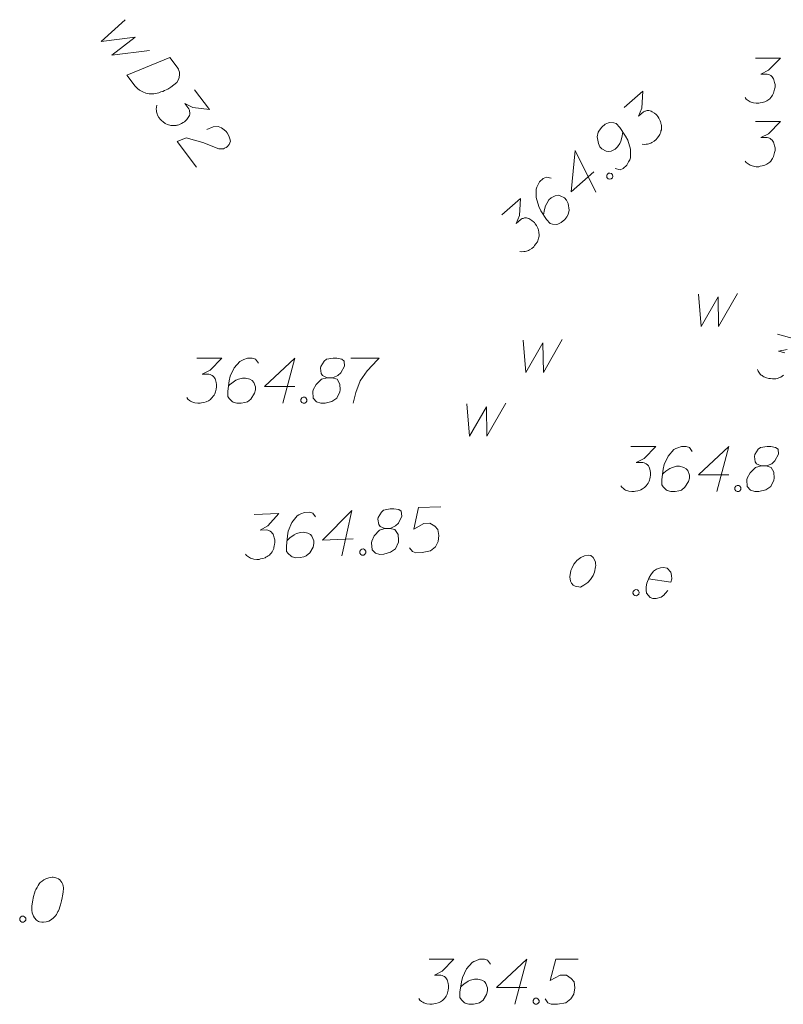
# Model space of a CAD drawing. Header units: metres. Extents: x 5555129 to 5556676, y 5635595 to 5636517.
# Tile 267 of 286: x 5556560 to 5556573, y 5636216 to 5636233. Entities that reach past the tile are written whole.
import ezdxf

# ---------------------------------------------------------------- set-up
doc = ezdxf.new("R2010")
doc.units = ezdxf.units.M
doc.header["$MEASUREMENT"] = 0
for name, color, linetype, lineweight in [('#digitalizacja', 7, 'Continuous', 18), ('#skartowane', 7, 'Continuous', 18), ('#ZUDP', 7, 'Continuous', 18)]:
    doc.layers.add(name, color=color, linetype=linetype, lineweight=lineweight)

msp = doc.modelspace()

# ---------------------------------------------------------------- linework, layer by layer
at = {"layer": '#digitalizacja', "color": 5, "linetype": 'Continuous', "lineweight": 18, "flags": 128}
for points in [[(5556561.61468, 5636232.85829), (5556561.21492, 5636232.49602), (5556561.77678, 5636232.5662), (5556561.38973, 5636232.26538), (5556562.01646, 5636232.34774)], [(5556562.35841, 5636232.22897), (5556562.47968, 5636232.06896), (5556562.49994, 5636232.03238), (5556562.50594, 5636232.01476), (5556562.51439, 5636231.98406), (5556562.51565, 5636231.96284), (5556562.51697, 5636231.94156), (5556562.5112, 5636231.9002), (5556562.50311, 5636231.87178), (5556562.47385, 5636231.81261), (5556562.37032, 5636231.73414), (5556562.31972, 5636231.70314), (5556562.29263, 5636231.69008), (5556562.26552, 5636231.67688), (5556562.23843, 5636231.66382), (5556562.20773, 5636231.65537), (5556562.17236, 5636231.64338), (5556562.11577, 5636231.63013), (5556562.08982, 5636231.62528), (5556562.00948, 5636231.62366), (5556561.9563, 5636231.63517), (5556561.90427, 5636231.65501), (5556561.85332, 5636231.68313), (5556561.81537, 5636231.71365), (5556561.77855, 5636231.75237), (5556561.63941, 5636231.93595), (5556562.35841, 5636232.22897)], [(5556562.76503, 5636231.69246), (5556563.01472, 5636231.36303), (5556562.73697, 5636231.3971), (5556562.6067, 5636231.46137), (5556562.6709, 5636231.37666), (5556562.6805, 5636231.35429), (5556562.68289, 5636231.34129), (5556562.68536, 5636231.32834), (5556562.68775, 5636231.31533), (5556562.68793, 5636231.28583), (5556562.68091, 5636231.26569), (5556562.67396, 5636231.24561), (5556562.6634, 5636231.23013), (5556562.63763, 5636231.19578), (5556562.61293, 5636231.16971), (5556562.59878, 5636231.15898), (5556562.57995, 5636231.14471), (5556562.54818, 5636231.12798), (5556562.52576, 5636231.11846), (5556562.50339, 5636231.10886), (5556562.48572, 5636231.10293), (5556562.47276, 5636231.10046), (5556562.45976, 5636231.09807), (5556562.44681, 5636231.09561), (5556562.42552, 5636231.09429), (5556562.39596, 5636231.09418), (5556562.37121, 5636231.09759), (5556562.35466, 5636231.09987), (5556562.33452, 5636231.10689), (5556562.31444, 5636231.11384), (5556562.29076, 5636231.12553), (5556562.27888, 5636231.13135), (5556562.24447, 5636231.15719), (5556562.2184, 5636231.18189), (5556562.19939, 5636231.19712), (5556562.17445, 5636231.23003), (5556562.15066, 5636231.27127), (5556562.1446, 5636231.28896), (5556562.13867, 5636231.30664), (5556562.13261, 5636231.32433), (5556562.13135, 5636231.34555), (5556562.13003, 5636231.36684), (5556562.13105, 5636231.4046), (5556562.13915, 5636231.43302)], [(5556562.96915, 5636231.03211), (5556563.07634, 5636231.07636), (5556563.16135, 5636231.08151), (5556563.21704, 5636231.05698), (5556563.2632, 5636231.02534), (5556563.29294, 5636230.99595), (5556563.31075, 5636230.97246), (5556563.33813, 5636230.92647), (5556563.35012, 5636230.8911), (5556563.35613, 5636230.87348), (5556563.36337, 5636230.83451), (5556563.35528, 5636230.80609), (5556563.34358, 5636230.78241), (5556563.33304, 5636230.76707), (5556563.31781, 5636230.74806), (5556563.29424, 5636230.7302), (5556563.26716, 5636230.71713), (5556563.24946, 5636230.71107), (5556563.2235, 5636230.70622), (5556563.19395, 5636230.70611), (5556563.16919, 5636230.70951), (5556562.90523, 5636230.8133), (5556562.62971, 5636230.89339), (5556562.47761, 5636230.83004), (5556562.80223, 5636230.40174)]]:
    msp.add_lwpolyline(points, dxfattribs=at)
at = {"layer": '#digitalizacja', "color": 36, "linetype": 'Continuous', "lineweight": 18, "true_color": 0x803300, "flags": 128}
msp.add_lwpolyline([(5556572.10851, 5636231.16142), (5556572.52187, 5636231.16142), (5556572.32696, 5636230.96064), (5556572.19704, 5636230.89564), (5556572.30334, 5636230.89564), (5556572.32696, 5636230.88978), (5556572.33877, 5636230.88383), (5556572.35058, 5636230.87797), (5556572.36239, 5636230.87202), (5556572.38601, 5636230.85435), (5556572.39782, 5636230.83659), (5556572.40963, 5636230.81892), (5556572.41558, 5636230.80116), (5556572.42739, 5636230.75987), (5556572.43325, 5636230.72443), (5556572.43325, 5636230.70667), (5556572.43325, 5636230.68305), (5556572.42739, 5636230.64762), (5556572.42144, 5636230.624), (5556572.41558, 5636230.60038), (5556572.40963, 5636230.58271), (5556572.40377, 5636230.5709), (5556572.39782, 5636230.55909), (5556572.39196, 5636230.54728), (5556572.38015, 5636230.52952), (5556572.36239, 5636230.5059), (5556572.34472, 5636230.48823), (5556572.33291, 5636230.47642), (5556572.31515, 5636230.46461), (5556572.29748, 5636230.4528), (5556572.27386, 5636230.44099), (5556572.26205, 5636230.43504), (5556572.22066, 5636230.42323), (5556572.18523, 5636230.41737), (5556572.16161, 5636230.41142), (5556572.12032, 5636230.41142), (5556572.07308, 5636230.41737), (5556572.05532, 5636230.42323), (5556572.03765, 5636230.42918), (5556572.01989, 5636230.43504), (5556572.00222, 5636230.44685), (5556571.98446, 5636230.45866), (5556571.95498, 5636230.48228), (5556571.93722, 5636230.5059)], dxfattribs=at)
at = {"layer": '#digitalizacja', "color": 7, "linetype": 'Continuous', "lineweight": 18, "flags": 128}
msp.add_lwpolyline([(5556571.15795, 5636228.28992), (5556571.20519, 5636227.7525), (5556571.48863, 5636228.24268), (5556571.49458, 5636227.7525), (5556571.80751, 5636228.30173)], dxfattribs=at)
at = {"layer": '#skartowane', "color": 36, "linetype": 'Continuous', "lineweight": 18, "true_color": 0x803300, "flags": 128}
for points in [[(5556572.10851, 5636232.21613), (5556572.52187, 5636232.21613), (5556572.32696, 5636232.01535), (5556572.19704, 5636231.95035), (5556572.30334, 5636231.95035), (5556572.32696, 5636231.94449), (5556572.33877, 5636231.93854), (5556572.35058, 5636231.93268), (5556572.36239, 5636231.92673), (5556572.38601, 5636231.90906), (5556572.39782, 5636231.8913), (5556572.40963, 5636231.87363), (5556572.41558, 5636231.85587), (5556572.42739, 5636231.81458), (5556572.43325, 5636231.77915), (5556572.43325, 5636231.76139), (5556572.43325, 5636231.73776), (5556572.42739, 5636231.70233), (5556572.42144, 5636231.67871), (5556572.41558, 5636231.65509), (5556572.40963, 5636231.63742), (5556572.40377, 5636231.62561), (5556572.39782, 5636231.6138), (5556572.39196, 5636231.60199), (5556572.38015, 5636231.58423), (5556572.36239, 5636231.56061), (5556572.34472, 5636231.54294), (5556572.33291, 5636231.53113), (5556572.31515, 5636231.51932), (5556572.29748, 5636231.50751), (5556572.27386, 5636231.4957), (5556572.26205, 5636231.48975), (5556572.22066, 5636231.47794), (5556572.18523, 5636231.47208), (5556572.16161, 5636231.46613), (5556572.12032, 5636231.46613), (5556572.07308, 5636231.47208), (5556572.05532, 5636231.47794), (5556572.03765, 5636231.48389), (5556572.01989, 5636231.48975), (5556572.00222, 5636231.50156), (5556571.98446, 5636231.51337), (5556571.95498, 5636231.53699), (5556571.93722, 5636231.56061)], [(5556572.10851, 5636231.16142), (5556572.52187, 5636231.16142), (5556572.32696, 5636230.96064), (5556572.19704, 5636230.89564), (5556572.30334, 5636230.89564), (5556572.32696, 5636230.88978), (5556572.33877, 5636230.88383), (5556572.35058, 5636230.87797), (5556572.36239, 5636230.87202), (5556572.38601, 5636230.85435), (5556572.39782, 5636230.83659), (5556572.40963, 5636230.81892), (5556572.41558, 5636230.80116), (5556572.42739, 5636230.75987), (5556572.43325, 5636230.72443), (5556572.43325, 5636230.70667), (5556572.43325, 5636230.68305), (5556572.42739, 5636230.64762), (5556572.42144, 5636230.624), (5556572.41558, 5636230.60038), (5556572.40963, 5636230.58271), (5556572.40377, 5636230.5709), (5556572.39782, 5636230.55909), (5556572.39196, 5636230.54728), (5556572.38015, 5636230.52952), (5556572.36239, 5636230.5059), (5556572.34472, 5636230.48823), (5556572.33291, 5636230.47642), (5556572.31515, 5636230.46461), (5556572.29748, 5636230.4528), (5556572.27386, 5636230.44099), (5556572.26205, 5636230.43504), (5556572.22066, 5636230.42323), (5556572.18523, 5636230.41737), (5556572.16161, 5636230.41142), (5556572.12032, 5636230.41142), (5556572.07308, 5636230.41737), (5556572.05532, 5636230.42323), (5556572.03765, 5636230.42918), (5556572.01989, 5636230.43504), (5556572.00222, 5636230.44685), (5556571.98446, 5636230.45866), (5556571.95498, 5636230.48228), (5556571.93722, 5636230.5059)]]:
    msp.add_lwpolyline(points, dxfattribs=at)
at = {"layer": '#skartowane', "color": 7, "linetype": 'Continuous', "lineweight": 18, "flags": 128}
for points in [[(5556569.92, 5636231.39437), (5556570.23085, 5636231.66684), (5556570.21662, 5636231.38738), (5556570.16177, 5636231.25286), (5556570.2417, 5636231.32292), (5556570.26333, 5636231.33409), (5556570.27613, 5636231.3374), (5556570.28887, 5636231.34078), (5556570.30168, 5636231.34409), (5556570.33109, 5636231.34637), (5556570.35168, 5636231.3408), (5556570.37221, 5636231.33529), (5556570.38839, 5636231.32586), (5556570.42449, 5636231.30259), (5556570.45225, 5636231.27981), (5556570.46396, 5636231.26646), (5556570.47953, 5636231.24869), (5556570.49847, 5636231.21819), (5556570.50957, 5636231.1965), (5556570.52073, 5636231.17488), (5556570.5279, 5636231.15767), (5556570.53128, 5636231.14492), (5556570.53459, 5636231.13212), (5556570.53797, 5636231.11937), (5556570.5408, 5636231.09823), (5556570.54301, 5636231.06876), (5556570.54137, 5636231.04383), (5556570.54027, 5636231.02716), (5556570.5347, 5636231.00657), (5556570.5292, 5636230.98604), (5556570.51922, 5636230.96159), (5556570.51426, 5636230.94933), (5556570.49093, 5636230.91317), (5556570.46815, 5636230.88541), (5556570.45431, 5636230.86537), (5556570.42326, 5636230.83815), (5556570.38381, 5636230.81149), (5556570.36659, 5636230.80419), (5556570.34938, 5636230.79701), (5556570.33216, 5636230.78971), (5556570.31109, 5636230.78695), (5556570.28995, 5636230.78412), (5556570.25221, 5636230.78245), (5556570.22328, 5636230.78851)], [(5556569.77371, 5636230.37873), (5556569.85202, 5636230.36106), (5556569.90373, 5636230.38277), (5556569.9659, 5636230.43726), (5556569.99474, 5636230.49395), (5556570.0136, 5636230.52618), (5556570.02406, 5636230.55897), (5556570.02504, 5636230.70118), (5556569.98051, 5636230.85061), (5556569.94322, 5636230.91995), (5556569.84808, 5636231.06433), (5556569.78972, 5636231.13091), (5556569.7486, 5636231.14198), (5556569.68194, 5636231.14637), (5556569.66086, 5636231.1436), (5556569.60475, 5636231.11803), (5556569.54699, 5636231.0674), (5556569.51036, 5636231.0196), (5556569.4871, 5636230.9835), (5556569.47383, 5636230.90905), (5556569.4917, 5636230.79907), (5556569.51727, 5636230.74296), (5556569.54841, 5636230.70743), (5556569.62128, 5636230.66916), (5556569.65848, 5636230.66256), (5556569.7051, 5636230.67202), (5556569.77009, 5636230.70537), (5556569.81009, 5636230.74043), (5556569.8472, 5636230.79658), (5556569.86667, 5636230.83714), (5556569.88882, 5636230.91938), (5556569.89597, 5636230.96497), (5556569.89761, 5636230.9899)], [(5556569.41879, 5636230.32683), (5556569.03689, 5636229.99207), (5556569.10739, 5636230.68208), (5556569.45078, 5636229.98574)], [(5556568.70453, 5636230.21902), (5556568.62622, 5636230.23669), (5556568.57458, 5636230.21505), (5556568.51241, 5636230.16055), (5556568.48357, 5636230.10386), (5556568.46471, 5636230.07163), (5556568.45418, 5636230.03878), (5556568.4532, 5636229.89657), (5556568.4978, 5636229.74721), (5556568.53502, 5636229.6778), (5556568.63017, 5636229.53342), (5556568.68852, 5636229.46684), (5556568.72964, 5636229.45577), (5556568.79631, 5636229.45138), (5556568.81745, 5636229.45421), (5556568.87356, 5636229.47978), (5556568.93126, 5636229.53035), (5556568.96788, 5636229.57816), (5556568.99121, 5636229.61431), (5556569.00448, 5636229.68876), (5556568.98661, 5636229.79874), (5556568.96097, 5636229.85479), (5556568.92983, 5636229.89032), (5556568.85703, 5636229.92865), (5556568.81983, 5636229.93525), (5556568.77315, 5636229.92573), (5556568.70815, 5636229.89238), (5556568.66822, 5636229.85738), (5556568.63104, 5636229.80118), (5556568.61164, 5636229.76067), (5556568.58949, 5636229.67844), (5556568.58234, 5636229.63284), (5556568.58063, 5636229.60785)], [(5556569.63766, 5636230.2831), (5556569.6599, 5636230.30259), (5556569.68097, 5636230.30536), (5556569.7099, 5636230.2993), (5556569.72939, 5636230.27707), (5556569.73161, 5636230.2476), (5556569.7261, 5636230.22707), (5556569.70387, 5636230.20758), (5556569.68279, 5636230.20481), (5556569.65387, 5636230.21086), (5556569.63437, 5636230.2331), (5556569.63216, 5636230.26257), (5556569.63766, 5636230.2831)], [(5556567.88183, 5636229.60782), (5556568.19268, 5636229.8803), (5556568.17845, 5636229.60083), (5556568.1236, 5636229.46632), (5556568.20353, 5636229.53638), (5556568.22516, 5636229.54754), (5556568.23796, 5636229.55085), (5556568.25071, 5636229.55423), (5556568.26351, 5636229.55754), (5556568.29292, 5636229.55982), (5556568.31351, 5636229.55425), (5556568.33404, 5636229.54875), (5556568.35022, 5636229.53932), (5556568.38632, 5636229.51605), (5556568.41408, 5636229.49327), (5556568.42579, 5636229.47991), (5556568.44136, 5636229.46215), (5556568.4603, 5636229.43164), (5556568.4714, 5636229.40996), (5556568.48256, 5636229.38833), (5556568.48973, 5636229.37112), (5556568.49311, 5636229.35838), (5556568.49642, 5636229.34557), (5556568.4998, 5636229.33283), (5556568.50263, 5636229.31169), (5556568.50484, 5636229.28222), (5556568.5032, 5636229.25728), (5556568.5021, 5636229.24062), (5556568.49653, 5636229.22003), (5556568.49103, 5636229.1995), (5556568.48105, 5636229.17505), (5556568.47609, 5636229.16279), (5556568.45276, 5636229.12663), (5556568.42998, 5636229.09887), (5556568.41614, 5636229.07883), (5556568.38509, 5636229.05161), (5556568.34564, 5636229.02494), (5556568.32842, 5636229.01764), (5556568.31121, 5636229.01047), (5556568.29399, 5636229.00317), (5556568.27292, 5636229.0004), (5556568.25178, 5636228.99758), (5556568.21404, 5636228.99591), (5556568.18511, 5636229.00196)], [(5556571.15795, 5636228.28992), (5556571.20519, 5636227.7525), (5556571.48863, 5636228.24268), (5556571.49458, 5636227.7525), (5556571.80751, 5636228.30173)], [(5556572.47735, 5636227.62095), (5556572.8763, 5636227.51275)], [(5556568.23889, 5636227.52367), (5556568.28613, 5636226.98626), (5556568.56958, 5636227.47643), (5556568.57553, 5636226.98626), (5556568.88845, 5636227.53548)], [(5556572.63563, 5636227.37), (5556572.49323, 5636227.34126), (5556572.59582, 5636227.31344)], [(5556572.57412, 5636226.93998), (5556572.5508, 5636226.92183), (5556572.52912, 5636226.9094), (5556572.51463, 5636226.9011), (5556572.4944, 5636226.89435), (5556572.47425, 5636226.88757), (5556572.44836, 5636226.88236), (5556572.43541, 5636226.87971), (5556572.39238, 5636226.87914), (5556572.35665, 5636226.88276), (5556572.33229, 5636226.8832), (5556572.29244, 5636226.894), (5556572.24841, 5636226.91211), (5556572.2328, 5636226.92242), (5556572.2173, 5636226.93279), (5556572.20169, 5636226.94309), (5556572.18773, 5636226.95911), (5556572.17368, 5636226.97516), (5556572.15141, 5636227.00567), (5556572.14045, 5636227.03312)], [(5556567.29934, 5636226.4627), (5556567.34658, 5636225.92529), (5556567.63003, 5636226.41546), (5556567.63598, 5636225.92529), (5556567.9489, 5636226.47451)], [(5556563.76004, 5636224.6217), (5556564.17305, 5636224.63885), (5556563.98663, 5636224.43016), (5556563.85952, 5636224.35982), (5556563.96573, 5636224.36423), (5556563.98957, 5636224.35936), (5556564.00162, 5636224.3539), (5556564.01366, 5636224.34854), (5556564.02571, 5636224.34308), (5556564.05004, 5636224.32641), (5556564.06258, 5636224.30915), (5556564.07511, 5636224.29199), (5556564.08179, 5636224.27449), (5556564.09531, 5636224.23373), (5556564.10263, 5636224.19857), (5556564.10337, 5636224.18082), (5556564.10435, 5636224.15722), (5556564.09996, 5636224.12158), (5556564.095, 5636224.09773), (5556564.09012, 5636224.07389), (5556564.08491, 5636224.05599), (5556564.07954, 5636224.04394), (5556564.07409, 5636224.0319), (5556564.06872, 5636224.01985), (5556564.05766, 5636224.00162), (5556564.04089, 5636223.97728), (5556564.02397, 5636223.95889), (5556564.01266, 5636223.9466), (5556563.99541, 5636223.93407), (5556563.97824, 5636223.92153), (5556563.95513, 5636223.90875), (5556563.94358, 5636223.90232), (5556563.90272, 5636223.8888), (5556563.86757, 5636223.88148), (5556563.84421, 5636223.87455), (5556563.80296, 5636223.87284), (5556563.75551, 5636223.87682), (5556563.73752, 5636223.88194), (5556563.71962, 5636223.88715), (5556563.70163, 5636223.89227), (5556563.68349, 5636223.90334), (5556563.66525, 5636223.9144), (5556563.63482, 5636223.93678), (5556563.61609, 5636223.95964)], [(5556564.78414, 5636224.58148), (5556564.73424, 5636224.64438), (5556564.68045, 5636224.65992), (5556564.59785, 5636224.65649), (5556564.53983, 5636224.63044), (5556564.50492, 5636224.61717), (5556564.47611, 5636224.5982), (5556564.38612, 5636224.48807), (5556564.32714, 5636224.34378), (5556564.31258, 5636224.26639), (5556564.29609, 5636224.09426), (5556564.29976, 5636224.00581), (5556564.32483, 5636223.97138), (5556564.37399, 5636223.92614), (5556564.39223, 5636223.91508), (5556564.45197, 5636223.89978), (5556564.52862, 5636223.90297), (5556564.58713, 5636223.91722), (5556564.62799, 5636223.93073), (5556564.68503, 5636223.98038), (5556564.74011, 5636224.07724), (5556564.75531, 5636224.13697), (5556564.75335, 5636224.18417), (5556564.72071, 5636224.25969), (5556564.69589, 5636224.28817), (5556564.65356, 5636224.31005), (5556564.58203, 5636224.32486), (5556564.52897, 5636224.32265), (5556564.46476, 5636224.30221), (5556564.42424, 5636224.28284), (5556564.3554, 5636224.2327), (5556564.32122, 5636224.20169), (5556564.30421, 5636224.1833)], [(5556565.40797, 5636224.21731), (5556564.90056, 5636224.19624), (5556565.38837, 5636224.68931), (5556565.21888, 5636223.93163)], [(5556565.93871, 5636224.38706), (5556566.02131, 5636224.39048), (5556566.04466, 5636224.39741), (5556566.11424, 5636224.42981), (5556566.16542, 5636224.47921), (5556566.21977, 5636224.59381), (5556566.21039, 5636224.67616), (5556566.16792, 5636224.7039), (5556566.08458, 5636224.71822), (5556566.02558, 5636224.71577), (5556565.91417, 5636224.69337), (5556565.87999, 5636224.66244), (5556565.82467, 5636224.57145), (5556565.82003, 5636224.54175), (5556565.83551, 5636224.45369), (5556565.86058, 5636224.41927), (5556565.93871, 5636224.38706), (5556565.84528, 5636224.35954), (5556565.7605, 5636224.26741), (5556565.71698, 5636224.1769), (5556565.71226, 5636224.1472), (5556565.72286, 5636224.0353), (5556565.77836, 5636223.9785), (5556565.85014, 5636223.95784), (5556565.92094, 5636223.96078), (5556566.03186, 5636223.99498), (5556566.11226, 5636224.05147), (5556566.16091, 5636224.15987), (5556566.16538, 5636224.19552), (5556566.15552, 5636224.28967), (5556566.10489, 5636224.37031), (5556566.02131, 5636224.39048)], [(5556566.86924, 5636224.7508), (5556566.49749, 5636224.73537), (5556566.41779, 5636224.37744), (5556566.58526, 5636224.473), (5556566.68552, 5636224.47717), (5556566.77032, 5636224.42754), (5556566.81997, 5636224.3705), (5556566.83594, 5636224.27064), (5556566.82245, 5636224.16966), (5556566.77868, 5636224.0851), (5556566.69877, 5636224.01672), (5556566.55815, 5636223.98724), (5556566.45195, 5636223.98283), (5556566.39782, 5636224.00422), (5556566.34793, 5636224.06721)], [(5556565.55097, 5636224.04594), (5556565.58052, 5636224.04716), (5556565.59866, 5636224.0361), (5556565.61739, 5636224.01323), (5556565.61862, 5636223.98369), (5556565.60185, 5636223.95935), (5556565.58469, 5636223.94682), (5556565.55514, 5636223.94559), (5556565.537, 5636223.95666), (5556565.51827, 5636223.97952), (5556565.51704, 5636224.00907), (5556565.53381, 5636224.0334), (5556565.55097, 5636224.04594)], [(5556560.41059, 5636218.58422), (5556560.39878, 5636218.58422), (5556560.36335, 5636218.57827), (5556560.33973, 5636218.57241), (5556560.32206, 5636218.56646), (5556560.29249, 5636218.55465), (5556560.25706, 5636218.53698), (5556560.22758, 5636218.51922), (5556560.19801, 5636218.4956), (5556560.18034, 5636218.47198), (5556560.16258, 5636218.4425), (5556560.14491, 5636218.41293), (5556560.12715, 5636218.3775), (5556560.11533, 5636218.35388), (5556560.10352, 5636218.31844), (5556560.08585, 5636218.25939), (5556560.06809, 5636218.17086), (5556560.05628, 5636218.1), (5556560.05628, 5636218.035), (5556560.06223, 5636217.98776), (5556560.08585, 5636217.93466), (5556560.10352, 5636217.90508), (5556560.1331, 5636217.86965), (5556560.16853, 5636217.84603), (5556560.1862, 5636217.84017), (5556560.22163, 5636217.83422), (5556560.2512, 5636217.83422), (5556560.29844, 5636217.84017), (5556560.33973, 5636217.85198), (5556560.3693, 5636217.86965), (5556560.41059, 5636217.89922), (5556560.42835, 5636217.91689), (5556560.45197, 5636217.94051), (5556560.46964, 5636217.96414), (5556560.48145, 5636217.9819), (5556560.49326, 5636218.01138), (5556560.49922, 5636218.02319), (5556560.51103, 5636218.05276), (5556560.52284, 5636218.08819), (5556560.53465, 5636218.12362), (5556560.54051, 5636218.14724), (5556560.54646, 5636218.16491), (5556560.55232, 5636218.18853), (5556560.56413, 5636218.24172), (5556560.57008, 5636218.2712), (5556560.57594, 5636218.30077), (5556560.58189, 5636218.34207), (5556560.58775, 5636218.39526), (5556560.58775, 5636218.41293), (5556560.58189, 5636218.43655), (5556560.57594, 5636218.46017), (5556560.55827, 5636218.4956), (5556560.54051, 5636218.51922), (5556560.52284, 5636218.53698), (5556560.49922, 5636218.55465), (5556560.47559, 5636218.56646), (5556560.45783, 5636218.57241), (5556560.44016, 5636218.57827), (5556560.41059, 5636218.58422)], [(5556559.89094, 5636217.93466), (5556559.92051, 5636217.93466), (5556559.93818, 5636217.92285), (5556559.95594, 5636217.89922), (5556559.95594, 5636217.86965), (5556559.93818, 5636217.84603), (5556559.92051, 5636217.83422), (5556559.89094, 5636217.83422), (5556559.87327, 5636217.84603), (5556559.85551, 5636217.86965), (5556559.85551, 5636217.89922), (5556559.87327, 5636217.92285), (5556559.89094, 5636217.93466)], [(5556566.67331, 5636217.21728), (5556567.08667, 5636217.21728), (5556566.89176, 5636217.01651), (5556566.76184, 5636216.95151), (5556566.86813, 5636216.95151), (5556566.89176, 5636216.94565), (5556566.90357, 5636216.9397), (5556566.91538, 5636216.93384), (5556566.92719, 5636216.92788), (5556566.95081, 5636216.91022), (5556566.96262, 5636216.89245), (5556566.97443, 5636216.87478), (5556566.98038, 5636216.85702), (5556566.99219, 5636216.81573), (5556566.99805, 5636216.7803), (5556566.99805, 5636216.76254), (5556566.99805, 5636216.73892), (5556566.99219, 5636216.70349), (5556566.98624, 5636216.67987), (5556566.98038, 5636216.65625), (5556566.97443, 5636216.63858), (5556566.96857, 5636216.62677), (5556566.96262, 5636216.61496), (5556566.95676, 5636216.60315), (5556566.94495, 5636216.58539), (5556566.92719, 5636216.56177), (5556566.90952, 5636216.5441), (5556566.89771, 5636216.53229), (5556566.87995, 5636216.52048), (5556566.86228, 5636216.50866), (5556566.83865, 5636216.49685), (5556566.82684, 5636216.4909), (5556566.78546, 5636216.47909), (5556566.75003, 5636216.47323), (5556566.72641, 5636216.46728), (5556566.68512, 5636216.46728), (5556566.63788, 5636216.47323), (5556566.62012, 5636216.47909), (5556566.60245, 5636216.48504), (5556566.58469, 5636216.4909), (5556566.56702, 5636216.50271), (5556566.54926, 5636216.51452), (5556566.51978, 5636216.53814), (5556566.50202, 5636216.56177)], [(5556567.69486, 5636217.13461), (5556567.64761, 5636217.19952), (5556567.59451, 5636217.21728), (5556567.51184, 5636217.21728), (5556567.45279, 5636217.19366), (5556567.41736, 5636217.18185), (5556567.38779, 5636217.16409), (5556567.29331, 5636217.0578), (5556567.22839, 5636216.91607), (5556567.21063, 5636216.83935), (5556567.18701, 5636216.66806), (5556567.18701, 5636216.57953), (5556567.21063, 5636216.5441), (5556567.25787, 5636216.49685), (5556567.27564, 5636216.48504), (5556567.33469, 5636216.46728), (5556567.41141, 5636216.46728), (5556567.47046, 5636216.47909), (5556567.51184, 5636216.4909), (5556567.57089, 5636216.53814), (5556567.62995, 5636216.63263), (5556567.64761, 5636216.69168), (5556567.64761, 5636216.73892), (5556567.61813, 5636216.81573), (5556567.59451, 5636216.84521), (5556567.55313, 5636216.86883), (5556567.48227, 5636216.88659), (5556567.42917, 5636216.88659), (5556567.36417, 5636216.86883), (5556567.32288, 5636216.85116), (5556567.25202, 5636216.80392), (5556567.21658, 5636216.77435), (5556567.19882, 5636216.75668)], [(5556568.30304, 5636216.74487), (5556567.7952, 5636216.74487), (5556568.30304, 5636217.21728), (5556568.10227, 5636216.46728)], [(5556569.15338, 5636217.21728), (5556568.78131, 5636217.21728), (5556568.68683, 5636216.86297), (5556568.85812, 5636216.95151), (5556568.95847, 5636216.95151), (5556569.04114, 5636216.8984), (5556569.08838, 5636216.83935), (5556569.10019, 5636216.73892), (5556569.08252, 5636216.63858), (5556569.03528, 5636216.55591), (5556568.95261, 5636216.4909), (5556568.81088, 5636216.46728), (5556568.70459, 5636216.46728), (5556568.6514, 5636216.4909), (5556568.60416, 5636216.55591)], [(5556568.43881, 5636216.56772), (5556568.46838, 5636216.56772), (5556568.48605, 5636216.55591), (5556568.50382, 5636216.53229), (5556568.50382, 5636216.50271), (5556568.48605, 5636216.47909), (5556568.46838, 5636216.46728), (5556568.43881, 5636216.46728), (5556568.42114, 5636216.47909), (5556568.40338, 5636216.50271), (5556568.40338, 5636216.53229), (5556568.42114, 5636216.55591), (5556568.43881, 5636216.56772)]]:
    msp.add_lwpolyline(points, dxfattribs=at)
at = {"layer": '#skartowane', "color": 5, "linetype": 'Continuous', "lineweight": 18, "flags": 128}
for points in [[(5556562.808, 5636227.2229), (5556563.22136, 5636227.2229), (5556563.02645, 5636227.02213), (5556562.89653, 5636226.95713), (5556563.00283, 5636226.95713), (5556563.02645, 5636226.95127), (5556563.03826, 5636226.94532), (5556563.05007, 5636226.93946), (5556563.06188, 5636226.93351), (5556563.0855, 5636226.91584), (5556563.09731, 5636226.89808), (5556563.10912, 5636226.88041), (5556563.11507, 5636226.86264), (5556563.12688, 5636226.82135), (5556563.13274, 5636226.78592), (5556563.13274, 5636226.76816), (5556563.13274, 5636226.74454), (5556563.12688, 5636226.70911), (5556563.12093, 5636226.68549), (5556563.11507, 5636226.66187), (5556563.10912, 5636226.6442), (5556563.10326, 5636226.63239), (5556563.09731, 5636226.62058), (5556563.09145, 5636226.60877), (5556563.07964, 5636226.59101), (5556563.06188, 5636226.56739), (5556563.04421, 5636226.54972), (5556563.0324, 5636226.53791), (5556563.01464, 5636226.5261), (5556562.99697, 5636226.51429), (5556562.97335, 5636226.50248), (5556562.96154, 5636226.49653), (5556562.92015, 5636226.48471), (5556562.88472, 5636226.47886), (5556562.8611, 5636226.4729), (5556562.81981, 5636226.4729), (5556562.77257, 5636226.47886), (5556562.75481, 5636226.48471), (5556562.73714, 5636226.49067), (5556562.71938, 5636226.49653), (5556562.70171, 5636226.50834), (5556562.68395, 5636226.52015), (5556562.65447, 5636226.54377), (5556562.63671, 5636226.56739)], [(5556563.82955, 5636227.14023), (5556563.78231, 5636227.20514), (5556563.72921, 5636227.2229), (5556563.64653, 5636227.2229), (5556563.58748, 5636227.19928), (5556563.55205, 5636227.18747), (5556563.52248, 5636227.16971), (5556563.428, 5636227.06342), (5556563.36309, 5636226.9217), (5556563.34532, 5636226.84497), (5556563.3217, 5636226.67368), (5556563.3217, 5636226.58515), (5556563.34532, 5636226.54972), (5556563.39257, 5636226.50248), (5556563.41033, 5636226.49067), (5556563.46938, 5636226.4729), (5556563.5461, 5636226.4729), (5556563.60515, 5636226.48471), (5556563.64653, 5636226.49653), (5556563.70558, 5636226.54377), (5556563.76464, 5636226.63825), (5556563.78231, 5636226.6973), (5556563.78231, 5636226.74454), (5556563.75283, 5636226.82135), (5556563.72921, 5636226.85083), (5556563.68782, 5636226.87445), (5556563.61696, 5636226.89222), (5556563.56386, 5636226.89222), (5556563.49886, 5636226.87445), (5556563.45757, 5636226.85679), (5556563.38671, 5636226.80954), (5556563.35128, 5636226.77997), (5556563.33351, 5636226.7623)], [(5556564.43773, 5636226.75049), (5556563.92989, 5636226.75049), (5556564.43773, 5636227.2229), (5556564.23696, 5636226.4729)], [(5556564.97505, 5636226.89808), (5556565.05773, 5636226.89808), (5556565.08135, 5636226.90403), (5556565.15221, 5636226.93351), (5556565.2054, 5636226.98075), (5556565.26445, 5636227.09299), (5556565.2585, 5636227.17566), (5556565.21721, 5636227.20514), (5556565.13454, 5636227.2229), (5556565.07549, 5636227.2229), (5556564.96324, 5636227.20514), (5556564.92781, 5636227.17566), (5556564.86876, 5636227.08704), (5556564.8629, 5636227.05756), (5556564.87471, 5636226.96894), (5556564.89833, 5636226.93351), (5556564.97505, 5636226.89808), (5556564.88057, 5636226.87445), (5556564.79204, 5636226.78592), (5556564.7448, 5636226.6973), (5556564.73885, 5636226.66782), (5556564.7448, 5636226.55558), (5556564.7979, 5636226.49653), (5556564.86876, 5636226.4729), (5556564.93962, 5636226.4729), (5556565.05187, 5636226.50248), (5556565.13454, 5636226.55558), (5556565.18764, 5636226.66187), (5556565.19359, 5636226.6973), (5556565.18764, 5636226.79178), (5556565.1404, 5636226.87445), (5556565.05773, 5636226.89808)], [(5556565.37065, 5636227.2229), (5556565.84307, 5636227.2229), (5556565.81359, 5636227.19333), (5556565.64229, 5636227.01032), (5556565.52419, 5636226.84497), (5556565.45333, 5636226.65006), (5556565.40609, 5636226.4729)], [(5556564.5735, 5636226.57334), (5556564.60308, 5636226.57334), (5556564.62075, 5636226.56153), (5556564.63851, 5636226.53791), (5556564.63851, 5636226.50834), (5556564.62075, 5636226.48471), (5556564.60308, 5636226.4729), (5556564.5735, 5636226.4729), (5556564.55583, 5636226.48471), (5556564.53807, 5636226.50834), (5556564.53807, 5636226.53791), (5556564.55583, 5636226.56153), (5556564.5735, 5636226.57334)], [(5556570.03493, 5636225.75439), (5556570.44829, 5636225.75439), (5556570.25337, 5636225.55361), (5556570.12346, 5636225.48861), (5556570.22975, 5636225.48861), (5556570.25337, 5636225.48275), (5556570.26518, 5636225.4768), (5556570.27699, 5636225.47094), (5556570.2888, 5636225.46499), (5556570.31242, 5636225.44732), (5556570.32423, 5636225.42956), (5556570.33605, 5636225.41189), (5556570.342, 5636225.39413), (5556570.35381, 5636225.35284), (5556570.35967, 5636225.3174), (5556570.35967, 5636225.29964), (5556570.35967, 5636225.27602), (5556570.35381, 5636225.24059), (5556570.34786, 5636225.21697), (5556570.342, 5636225.19335), (5556570.33605, 5636225.17568), (5556570.33019, 5636225.16387), (5556570.32423, 5636225.15206), (5556570.31838, 5636225.14025), (5556570.30657, 5636225.12249), (5556570.2888, 5636225.09887), (5556570.27113, 5636225.0812), (5556570.25932, 5636225.06939), (5556570.24156, 5636225.05758), (5556570.22389, 5636225.04577), (5556570.20027, 5636225.03396), (5556570.18846, 5636225.02801), (5556570.14708, 5636225.0162), (5556570.11165, 5636225.01034), (5556570.08803, 5636225.00439), (5556570.04674, 5636225.00439), (5556569.9995, 5636225.01034), (5556569.98174, 5636225.0162), (5556569.96407, 5636225.02215), (5556569.94631, 5636225.02801), (5556569.92864, 5636225.03982), (5556569.91087, 5636225.05163), (5556569.88139, 5636225.07525), (5556569.86363, 5636225.09887)], [(5556571.05647, 5636225.67171), (5556571.00923, 5636225.73662), (5556570.95613, 5636225.75439), (5556570.87346, 5636225.75439), (5556570.81441, 5636225.73077), (5556570.77898, 5636225.71896), (5556570.74941, 5636225.70119), (5556570.65492, 5636225.5949), (5556570.59001, 5636225.45318), (5556570.57225, 5636225.37646), (5556570.54863, 5636225.20516), (5556570.54863, 5636225.11663), (5556570.57225, 5636225.0812), (5556570.61949, 5636225.03396), (5556570.63725, 5636225.02215), (5556570.69631, 5636225.00439), (5556570.77303, 5636225.00439), (5556570.83208, 5636225.0162), (5556570.87346, 5636225.02801), (5556570.93251, 5636225.07525), (5556570.99156, 5636225.16973), (5556571.00923, 5636225.22878), (5556571.00923, 5636225.27602), (5556570.97975, 5636225.35284), (5556570.95613, 5636225.38232), (5556570.91475, 5636225.40594), (5556570.84389, 5636225.4237), (5556570.79079, 5636225.4237), (5556570.72579, 5636225.40594), (5556570.68449, 5636225.38827), (5556570.61363, 5636225.34103), (5556570.5782, 5636225.31145), (5556570.56044, 5636225.29378)], [(5556571.66466, 5636225.28197), (5556571.15682, 5636225.28197), (5556571.66466, 5636225.75439), (5556571.46388, 5636225.00439)], [(5556572.20198, 5636225.42956), (5556572.28465, 5636225.42956), (5556572.30827, 5636225.43551), (5556572.37914, 5636225.46499), (5556572.43233, 5636225.51223), (5556572.49138, 5636225.62447), (5556572.48543, 5636225.70714), (5556572.44414, 5636225.73662), (5556572.36147, 5636225.75439), (5556572.30241, 5636225.75439), (5556572.19017, 5636225.73662), (5556572.15474, 5636225.70714), (5556572.09569, 5636225.61852), (5556572.08983, 5636225.58904), (5556572.10164, 5636225.50042), (5556572.12526, 5636225.46499), (5556572.20198, 5636225.42956), (5556572.1075, 5636225.40594), (5556572.01897, 5636225.3174), (5556571.97173, 5636225.22878), (5556571.96578, 5636225.1993), (5556571.97173, 5636225.08706), (5556572.02483, 5636225.02801), (5556572.09569, 5636225.00439), (5556572.16655, 5636225.00439), (5556572.27879, 5636225.03396), (5556572.36147, 5636225.08706), (5556572.41457, 5636225.19335), (5556572.42052, 5636225.22878), (5556572.41457, 5636225.32326), (5556572.36733, 5636225.40594), (5556572.28465, 5636225.42956)], [(5556571.80043, 5636225.10482), (5556571.83, 5636225.10482), (5556571.84767, 5636225.09301), (5556571.86543, 5636225.06939), (5556571.86543, 5636225.03982), (5556571.84767, 5636225.0162), (5556571.83, 5636225.00439), (5556571.80043, 5636225.00439), (5556571.78276, 5636225.0162), (5556571.765, 5636225.03982), (5556571.765, 5636225.06939), (5556571.78276, 5636225.09301), (5556571.80043, 5636225.10482)]]:
    msp.add_lwpolyline(points, dxfattribs=at)
at = {"layer": '#ZUDP', "color": 1, "linetype": 'Continuous', "lineweight": 18, "flags": 128}
for points in [[(5556569.32384, 5636223.94232), (5556569.36472, 5636223.93593), (5556569.40774, 5636223.90529), (5556569.44439, 5636223.83386), (5556569.44561, 5636223.80374), (5556569.44693, 5636223.77369), (5556569.44328, 5636223.75036), (5556569.42959, 5636223.6628), (5556569.40292, 5636223.6072), (5556569.36284, 5636223.54174), (5556569.31871, 5636223.48888), (5556569.25217, 5636223.44554), (5556569.19322, 5636223.41287), (5556569.10575, 5636223.42655), (5556569.07257, 5636223.44369), (5556569.04213, 5636223.47838), (5556569.02914, 5636223.51026), (5556569.01675, 5636223.58392), (5556569.03318, 5636223.68893), (5556569.05032, 5636223.72211), (5556569.08553, 5636223.79435), (5556569.11524, 5636223.8315), (5556569.13056, 5636223.85301), (5556569.19895, 5636223.90811), (5556569.26276, 5636223.93399), (5556569.32384, 5636223.94232)], [(5556570.32675, 5636223.55242), (5556570.70014, 5636223.49403), (5556570.71506, 5636223.55146), (5556570.71159, 5636223.60575), (5556570.69647, 5636223.66195), (5556570.63467, 5636223.72537), (5556570.57725, 5636223.74037), (5556570.52875, 5636223.736), (5556570.45914, 5636223.71103), (5556570.41186, 5636223.67653), (5556570.36683, 5636223.61788), (5556570.33619, 5636223.57485), (5556570.29734, 5636223.47928), (5556570.28731, 5636223.41514), (5556570.28497, 5636223.36167), (5556570.29513, 5636223.31227), (5556570.35511, 5636223.23719), (5556570.40086, 5636223.22401), (5556570.44845, 5636223.22259), (5556570.45433, 5636223.22167), (5556570.53561, 5636223.24482), (5556570.58287, 5636223.27922), (5556570.6049, 5636223.30571), (5556570.61168, 5636223.31058), (5556570.64903, 5636223.35857)], [(5556570.113, 5636223.37068), (5556570.14222, 5636223.36611), (5556570.15785, 5636223.35171), (5556570.17175, 5636223.32563), (5556570.16718, 5636223.29642), (5556570.14598, 5636223.27582), (5556570.1267, 5636223.26688), (5556570.09748, 5636223.27145), (5556570.08185, 5636223.28585), (5556570.06795, 5636223.31193), (5556570.07252, 5636223.34115), (5556570.09372, 5636223.36174), (5556570.113, 5636223.37068)]]:
    msp.add_lwpolyline(points, dxfattribs=at)

doc.saveas('drawing.dxf')
